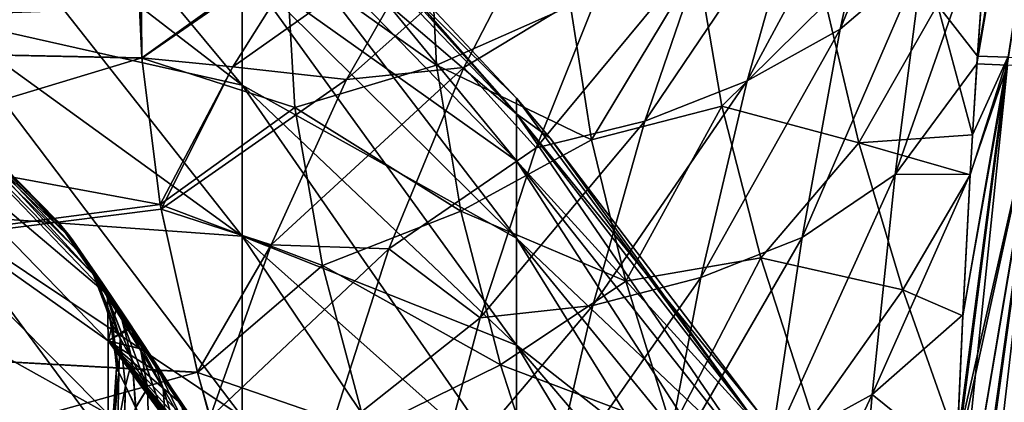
# Model space of a CAD drawing. Header units: metres. Extents: x 59 to 135, y -85 to 115.
# Tile 251 of 290: x 110.47 to 116.88, y 42.27 to 44.76. Entities that reach past the tile are written whole.
import ezdxf

# ---------------------------------------------------------------- set-up
doc = ezdxf.new("R2010")
doc.units = ezdxf.units.M
doc.layers.add('solid_20_404_502_XXX', color=7, linetype='CONTINUOUS')

msp = doc.modelspace()

# ---------------------------------------------------------------- linework, layer by layer
at = {"layer": 'solid_20_404_502_XXX'}
for points in [[(116.701622, 44.472935, 19.815069), (118.91124, 57.349857, 17.878428), (118.726189, 57.330795, 17.540867)], [(116.701622, 44.472935, 19.815069), (116.899574, 44.465153, 20.080698), (118.91124, 57.349857, 17.878428)], [(118.92041, 57.401329, -17.870508), (116.90271, 44.516682, -20.066996), (116.704971, 44.524364, -19.799292)], [(116.772118, 45.470142, -19.501684), (118.92041, 57.401329, -17.870508), (116.704971, 44.524364, -19.799292)], [(116.772461, 45.47464, 19.500235), (116.701622, 44.472935, 19.815069), (118.726189, 57.330795, 17.540867)], [(109.950691, 46.702652, 6.544341), (111.920403, 45.112293, 5.98785), (111.920403, 44.334267, 7.866168)], [(109.950691, 45.852318, 8.597223), (109.950691, 46.702652, 6.544341), (111.920403, 44.334267, 7.866168)], [(116.561569, 46.530651, 18.417015), (116.09964, 46.02002, 17.911642), (115.810577, 44.699387, 18.446184)], [(116.348579, 45.158543, 18.916914), (116.561569, 46.530651, 18.417015), (115.810577, 44.699387, 18.446184)], [(105.599998, 46.26157, 13.982672), (105.599998, 44.628742, 15.889773), (111.355148, 46.069721, 14.229728)], [(105.599998, 44.628742, -15.889776), (105.599998, 46.261566, -13.982674), (111.260277, 45.343647, -15.10622)], [(111.920403, 46.129669), (112.209801, 45.850433), (113.70507, 44.147694, 1.819408)], [(111.920403, 46.015675, 2.029879), (111.920403, 46.129669), (113.70507, 44.147694, 1.819408)], [(105.599998, 44.628742, 15.889773), (111.260292, 45.344017, 15.105795), (111.355148, 46.069721, 14.229728)], [(111.920403, 46.015675, -2.029879), (113.70507, 44.249866), (112.209801, 45.850433)], [(111.920403, 46.015675, -2.029879), (113.70507, 44.147694, -1.819408), (113.70507, 44.249866)], [(111.920403, 46.015675, 2.029879), (113.70507, 44.147694, 1.819408), (113.70507, 43.842449, 3.615936)], [(111.920403, 45.675121, 4.034231), (111.920403, 46.015675, 2.029879), (113.70507, 43.842449, 3.615936)], [(111.920403, 46.015675, -2.029879), (111.920403, 45.675121, -4.034231), (113.70507, 44.147694, -1.819408)], [(116.09964, 46.02002, 17.911642), (115.555855, 45.605064, 17.440216), (115.205811, 44.362232, 18.010389)], [(115.810577, 44.699387, 18.446184), (116.09964, 46.02002, 17.911642), (115.205811, 44.362232, 18.010389)], [(109.950691, 45.852318, 8.597223), (111.920403, 44.334267, 7.866168), (111.920403, 43.35083, 9.645566)], [(109.950691, 44.777485, 10.541992), (109.950691, 45.852318, 8.597223), (111.920403, 43.35083, 9.645566)], [(111.920403, 44.334267, -7.866168), (109.950691, 45.852318, -8.597223), (109.950691, 44.777485, -10.541992)], [(111.920403, 45.112293, -5.98785), (109.950691, 45.852318, -8.597223), (111.920403, 44.334267, -7.866168)], [(112.209801, 45.850433), (113.70507, 44.249866), (113.70507, 44.147694, 1.819408)], [(111.920403, 45.675121, 4.034231), (113.70507, 43.842449, 3.615936), (113.70507, 43.337978, 5.366991)], [(111.920403, 45.112293, 5.98785), (111.920403, 45.675121, 4.034231), (113.70507, 43.337978, 5.366991)], [(111.920403, 45.675121, -4.034231), (113.70507, 43.842449, -3.615936), (113.70507, 44.147694, -1.819408)], [(111.920403, 45.675121, -4.034231), (111.920403, 45.112293, -5.98785), (113.70507, 43.842449, -3.615936)], [(113.941673, 45.56953, 15.812), (113.18145, 45.388916, 15.536387), (112.598396, 44.370369, 16.360369)], [(113.362823, 44.448578, 16.594316), (113.941673, 45.56953, 15.812), (112.598396, 44.370369, 16.360369)], [(114.260307, 44.994621, 16.652761), (113.941673, 45.56953, 15.812), (113.362823, 44.448578, 16.594316)], [(115.555855, 45.605064, 17.440216), (114.937187, 45.258652, 17.020939), (114.540947, 44.099289, 17.630831)], [(115.205811, 44.362232, 18.010389), (115.555855, 45.605064, 17.440216), (114.540947, 44.099289, 17.630831)], [(116.169258, 43.753208, 19.407084), (116.701622, 44.472935, 19.815069), (116.772461, 45.47464, 19.500235)], [(116.169258, 43.753208, 19.407084), (116.772461, 45.47464, 19.500235), (116.348579, 45.158543, 18.916914)], [(116.444489, 44.857906, -19.232483), (116.772118, 45.470142, -19.501684), (116.704971, 44.524364, -19.799292)], [(113.18145, 45.388916, 15.536387), (112.413315, 45.332695, 15.2897), (111.860176, 44.454391, 16.111261)], [(112.598396, 44.370369, 16.360369), (113.18145, 45.388916, 15.536387), (111.860176, 44.454391, 16.111261)], [(113.140793, 45.358334, -15.550377), (113.184456, 44.463909, -16.494827), (112.207504, 45.161793, -15.427445)], [(114.057877, 44.85128, -16.636312), (113.184456, 44.463909, -16.494827), (113.140793, 45.358334, -15.550377)], [(105.599998, 44.628742, 15.889773), (111.252144, 44.839069, 15.66671), (111.260292, 45.344017, 15.105795)], [(105.599998, 44.628742, -15.889776), (111.260277, 45.343647, -15.10622), (111.267883, 44.511265, -16.01181)], [(112.413315, 45.332695, 15.2897), (111.252144, 44.839069, 15.66671), (111.267822, 44.51236, 16.010683)], [(112.207504, 45.161793, -15.427445), (111.267883, 44.511265, -16.01181), (111.260277, 45.343647, -15.10622)], [(111.860176, 44.454391, 16.111261), (112.413315, 45.332695, 15.2897), (111.267822, 44.51236, 16.010683)], [(114.937187, 45.258652, 17.020939), (114.260307, 44.994621, 16.652761), (113.834114, 43.926674, 17.300734)], [(114.540947, 44.099289, 17.630831), (114.937187, 45.258652, 17.020939), (113.834114, 43.926674, 17.300734)], [(112.207504, 45.161793, -15.427445), (112.262245, 44.188725, -16.445742), (111.267883, 44.511265, -16.01181)], [(111.920403, 45.112293, 5.98785), (113.70507, 43.337978, 5.366991), (113.70507, 42.640625, 7.050553)], [(111.920403, 44.334267, 7.866168), (111.920403, 45.112293, 5.98785), (113.70507, 42.640625, 7.050553)], [(111.920403, 45.112293, -5.98785), (113.70507, 43.337978, -5.366991), (113.70507, 43.842449, -3.615936)], [(111.920403, 45.112293, -5.98785), (111.920403, 44.334267, -7.866168), (113.70507, 43.337978, -5.366991)], [(113.184456, 44.463909, -16.494827), (112.262245, 44.188725, -16.445742), (112.207504, 45.161793, -15.427445)], [(114.882858, 45.124409, -17.086699), (114.192924, 43.978695, -17.47846), (114.057877, 44.85128, -16.636312)], [(114.882858, 45.124409, -17.086699), (115.040756, 44.196934, -17.972801), (114.192924, 43.978695, -17.47846)], [(115.718422, 44.866272, -18.22068), (115.040756, 44.196934, -17.972801), (114.882858, 45.124409, -17.086699)], [(116.348579, 45.158543, 18.916914), (115.810577, 44.699387, 18.446184), (115.563759, 43.342606, 18.983183)], [(116.169258, 43.753208, 19.407084), (116.348579, 45.158543, 18.916914), (115.563759, 43.342606, 18.983183)], [(113.834114, 43.926674, 17.300734), (114.260307, 44.994621, 16.652761), (113.362823, 44.448578, 16.594316)], [(114.057877, 44.85128, -16.636312), (114.192924, 43.978695, -17.47846), (113.184456, 44.463909, -16.494827)], [(115.718422, 44.866272, -18.22068), (115.93206, 43.959625, -19.027124), (115.040756, 44.196934, -17.972801)], [(116.444489, 44.857906, -19.232483), (115.93206, 43.959625, -19.027124), (115.718422, 44.866272, -18.22068)], [(116.444489, 44.857906, -19.232483), (116.672935, 44.011875, -19.954729), (115.93206, 43.959625, -19.027124)], [(116.444489, 44.857906, -19.232483), (116.704971, 44.524364, -19.799292), (116.672935, 44.011875, -19.954729)], [(105.599998, 44.628742, 15.889773), (111.267822, 44.51236, 16.010683), (111.252144, 44.839069, 15.66671)], [(110.958435, 43.097267, -1.574654), (109.446487, 44.639076, -1.874774), (109.446487, 44.744362)], [(110.730415, 43.429939, 0.390388), (109.446487, 44.744362), (109.446487, 44.639076, 1.874774)], [(110.849861, 43.256386, -1.179122), (110.958435, 43.097267, -1.574654), (109.446487, 44.744362)], [(110.774315, 43.36631, -0.782822), (110.849861, 43.256386, -1.179122), (109.446487, 44.744362)], [(110.730324, 43.430069, -0.389147), (110.774315, 43.36631, -0.782822), (109.446487, 44.744362)], [(110.715881, 43.45092, -0.000973), (110.730324, 43.430069, -0.389147), (109.446487, 44.744362)], [(110.730415, 43.429939, 0.390388), (110.715881, 43.45092, -0.000973), (109.446487, 44.744362)], [(109.950691, 44.777485, 10.541992), (111.920403, 43.35083, 9.645566), (111.920403, 42.174347, 11.303664)], [(109.950691, 43.491661, 12.354188), (109.950691, 44.777485, 10.541992), (111.920403, 42.174347, 11.303664)], [(111.920403, 43.35083, -9.645566), (109.950691, 44.777485, -10.541992), (109.950691, 43.491661, -12.354188)], [(111.920403, 44.334267, -7.866168), (109.950691, 44.777485, -10.541992), (111.920403, 43.35083, -9.645566)], [(115.810577, 44.699387, 18.446184), (115.205811, 44.362232, 18.010389), (114.905609, 43.081257, 18.592827)], [(115.563759, 43.342606, 18.983183), (115.810577, 44.699387, 18.446184), (114.905609, 43.081257, 18.592827)], [(105.599998, 44.628742, -15.889776), (111.267883, 44.511265, -16.01181), (111.387741, 43.556545, -16.940895)], [(105.599998, 42.797779, -17.607548), (105.599998, 44.628742, -15.889776), (111.387741, 43.556545, -16.940895)], [(105.599998, 44.628742, 15.889773), (105.599998, 42.797783, 17.607544), (111.267822, 44.51236, 16.010683)], [(111.044067, 42.970844, -1.820501), (109.446487, 44.324547, -3.725971), (109.446487, 44.639076, -1.874774)], [(110.958435, 43.097267, -1.574654), (111.044067, 42.970844, -1.820501), (109.446487, 44.639076, -1.874774)], [(111.04406, 42.970856, 1.820439), (109.446487, 44.639076, 1.874774), (109.446487, 44.324547, 3.725971)], [(110.774796, 43.365616, 0.785997), (110.730415, 43.429939, 0.390388), (109.446487, 44.639076, 1.874774)], [(110.850677, 43.255192, 1.182635), (110.774796, 43.365616, 0.785997), (109.446487, 44.639076, 1.874774)], [(110.959419, 43.095825, 1.577703), (110.850677, 43.255192, 1.182635), (109.446487, 44.639076, 1.874774)], [(111.04406, 42.970856, 1.820439), (110.959419, 43.095825, 1.577703), (109.446487, 44.639076, 1.874774)], [(105.599998, 42.797783, 17.607544), (111.38752, 43.557781, 16.93976), (111.267822, 44.51236, 16.010683)], [(111.860176, 44.454391, 16.111261), (111.267822, 44.51236, 16.010683), (111.38752, 43.557781, 16.93976)], [(112.262245, 44.188725, -16.445742), (111.387741, 43.556545, -16.940895), (111.267883, 44.511265, -16.01181)], [(113.184456, 44.463909, -16.494827), (113.343903, 43.51347, -17.392948), (112.262245, 44.188725, -16.445742)], [(114.192924, 43.978695, -17.47846), (113.343903, 43.51347, -17.392948), (113.184456, 44.463909, -16.494827)], [(116.169258, 43.753208, 19.407084), (116.657928, 43.755035, 20.031149), (116.701622, 44.472935, 19.815069)], [(116.427162, 35.771679, -21.981483), (117.717285, 44.471577, -20.622967), (118.035172, 44.434216, -20.711666)], [(116.427162, 35.771679, -21.981483), (116.434547, 36.43354, -21.848198), (117.717285, 44.471577, -20.622967)], [(116.434547, 36.43354, -21.848198), (116.451172, 37.614155, -21.598465), (117.717285, 44.471577, -20.622967)], [(116.451172, 37.614155, -21.598465), (116.455551, 37.875896, -21.540979), (117.717285, 44.471577, -20.622967)], [(116.455551, 37.875896, -21.540979), (117.417183, 44.498211, -20.483168), (117.717285, 44.471577, -20.622967)], [(116.455551, 37.875896, -21.540979), (116.472282, 38.748741, -21.343605), (117.417183, 44.498211, -20.483168)], [(116.472282, 38.748741, -21.343605), (116.498474, 39.836189, -21.08531), (117.417183, 44.498211, -20.483168)], [(116.472351, 38.752079, 21.342833), (117.412926, 44.446365, 20.493393), (117.139664, 44.461639, 20.307945)], [(116.498581, 39.840267, 21.084314), (116.472351, 38.752079, 21.342833), (117.139664, 44.461639, 20.307945)], [(116.498474, 39.836189, -21.08531), (116.501671, 39.952446, -21.056871), (117.417183, 44.498211, -20.483168)], [(116.530182, 40.88129, 20.823759), (116.498581, 39.840267, 21.084314), (117.139664, 44.461639, 20.307945)], [(116.501671, 39.952446, -21.056871), (117.143135, 44.513386, -20.296125), (117.417183, 44.498211, -20.483168)], [(116.501671, 39.952446, -21.056871), (116.530029, 40.876648, -20.824953), (117.143135, 44.513386, -20.296125)], [(116.530029, 40.876648, -20.824953), (116.566948, 41.874657, -20.56237), (117.143135, 44.513386, -20.296125)], [(116.530182, 40.88129, 20.823759), (117.139664, 44.461639, 20.307945), (116.899574, 44.465153, 20.080698)], [(116.567154, 41.879665, 20.561018), (116.530182, 40.88129, 20.823759), (116.899574, 44.465153, 20.080698)], [(116.566948, 41.874657, -20.56237), (116.571999, 41.997902, -20.52903), (117.143135, 44.513386, -20.296125)], [(116.609642, 42.838367, 20.296179), (116.567154, 41.879665, 20.561018), (116.899574, 44.465153, 20.080698)], [(116.571999, 41.997902, -20.52903), (116.90271, 44.516682, -20.066996), (117.143135, 44.513386, -20.296125)], [(116.571999, 41.997902, -20.52903), (116.609398, 42.833202, -20.297638), (116.90271, 44.516682, -20.066996)], [(116.609398, 42.833202, -20.297638), (116.657639, 43.749924, -20.03266), (116.90271, 44.516682, -20.066996)], [(116.657928, 43.755035, 20.031149), (116.609642, 42.838367, 20.296179), (116.899574, 44.465153, 20.080698)], [(116.657639, 43.749924, -20.03266), (116.672935, 44.011875, -19.954729), (116.90271, 44.516682, -20.066996)], [(116.657928, 43.755035, 20.031149), (116.899574, 44.465153, 20.080698), (116.701622, 44.472935, 19.815069)], [(116.672935, 44.011875, -19.954729), (116.704971, 44.524364, -19.799292), (116.90271, 44.516682, -20.066996)], [(111.860176, 44.454391, 16.111261), (111.38752, 43.557781, 16.93976), (111.393028, 43.526623, 16.968321)], [(112.598396, 44.370369, 16.360369), (111.860176, 44.454391, 16.111261), (111.393028, 43.526623, 16.968321)], [(113.362823, 44.448578, 16.594316), (112.598396, 44.370369, 16.360369), (112.109016, 43.293842, 17.227287)], [(112.875046, 43.267773, 17.421062), (113.362823, 44.448578, 16.594316), (112.109016, 43.293842, 17.227287)], [(113.834114, 43.926674, 17.300734), (113.362823, 44.448578, 16.594316), (112.875046, 43.267773, 17.421062)], [(116.410858, 33.378407, -22.425047), (118.035172, 44.434216, -20.711666), (118.362114, 44.387398, -20.746782)], [(116.410858, 33.378407, -22.425047), (116.421753, 35.206875, -22.091492), (118.035172, 44.434216, -20.711666)], [(116.421745, 35.206875, 22.091492), (118.028412, 44.382507, 20.719889), (117.711899, 44.419746, 20.631969)], [(116.434563, 36.434841, 21.847931), (116.421745, 35.206875, 22.091492), (117.711899, 44.419746, 20.631969)], [(116.421753, 35.206875, -22.091492), (116.427162, 35.771679, -21.981483), (118.035172, 44.434216, -20.711666)], [(116.434563, 36.434841, 21.847931), (117.711899, 44.419746, 20.631969), (117.412926, 44.446365, 20.493393)], [(116.45121, 37.616566, 21.597939), (116.434563, 36.434841, 21.847931), (117.412926, 44.446365, 20.493393)], [(116.472351, 38.752079, 21.342833), (116.45121, 37.616566, 21.597939), (117.412926, 44.446365, 20.493393)], [(112.109016, 43.293842, 17.227287), (112.598396, 44.370369, 16.360369), (111.393028, 43.526623, 16.968321)], [(111.920403, 44.334267, 7.866168), (113.70507, 42.640625, 7.050553), (113.70507, 41.759155, 8.645451)], [(111.920403, 43.35083, 9.645566), (111.920403, 44.334267, 7.866168), (113.70507, 41.759155, 8.645451)], [(111.920403, 44.334267, -7.866168), (113.70507, 42.640625, -7.050553), (113.70507, 43.337978, -5.366991)], [(111.920403, 44.334267, -7.866168), (111.920403, 43.35083, -9.645566), (113.70507, 42.640625, -7.050553)], [(115.205811, 44.362232, 18.010389), (114.540947, 44.099289, 17.630831), (114.201279, 42.900349, 18.259861)], [(114.905609, 43.081257, 18.592827), (115.205811, 44.362232, 18.010389), (114.201279, 42.900349, 18.259861)], [(118.362114, 44.387398, -20.746782), (120.920715, 31.501926, -22.731838), (116.406403, 31.501926, -22.731838)], [(116.407982, 32.445038, -22.58209), (118.362114, 44.387398, -20.746782), (116.406403, 31.501926, -22.731838)], [(118.028412, 44.382507, 20.719889), (116.406403, 31.501926, 22.731838), (118.353859, 44.335918, 20.754713)], [(116.407982, 32.445126, 22.582077), (116.406403, 31.501926, 22.731838), (118.028412, 44.382507, 20.719889)], [(121.59446, 42.579441, 21.025305), (118.353859, 44.335918, 20.754713), (116.406403, 31.501926, 22.731838)], [(116.407982, 32.445038, -22.58209), (116.410774, 33.358829, -22.428432), (118.362114, 44.387398, -20.746782)], [(116.410774, 33.358841, 22.428431), (116.407982, 32.445126, 22.582077), (118.028412, 44.382507, 20.719889)], [(116.410774, 33.358829, -22.428432), (116.410858, 33.378407, -22.425047), (118.362114, 44.387398, -20.746782)], [(116.410851, 33.378464, 22.425037), (116.410774, 33.358841, 22.428431), (118.028412, 44.382507, 20.719889)], [(116.421745, 35.206875, 22.091492), (116.410851, 33.378464, 22.425037), (118.028412, 44.382507, 20.719889)], [(111.048538, 42.669945, -3.475307), (109.446487, 43.804726, -5.530313), (109.446487, 44.324547, -3.725971)], [(111.044067, 42.970844, -1.820501), (111.048538, 42.669945, -3.475307), (109.446487, 44.324547, -3.725971)], [(111.048538, 42.669964, 3.475227), (109.446487, 44.324547, 3.725971), (109.446487, 43.804726, 5.530313)], [(111.048538, 42.669964, 3.475227), (111.04406, 42.970856, 1.820439), (109.446487, 44.324547, 3.725971)], [(113.70507, 44.249866), (113.925545, 43.988499), (115.2855, 42.106125, 1.589378)], [(113.70507, 44.147694, 1.819408), (113.70507, 44.249866), (115.2855, 42.106125, 1.589378)], [(113.70507, 44.147694, -1.819408), (113.925545, 43.988499), (113.70507, 44.249866)], [(112.262245, 44.188725, -16.445742), (112.444031, 43.15971, -17.399206), (111.387741, 43.556545, -16.940895)], [(113.343903, 43.51347, -17.392948), (112.444031, 43.15971, -17.399206), (112.262245, 44.188725, -16.445742)], [(113.70507, 44.147694, -1.819408), (115.2855, 42.195381), (113.925545, 43.988499)], [(113.70507, 44.147694, -1.819408), (115.2855, 42.106125, -1.589378), (115.2855, 42.195381)], [(113.70507, 44.147694, 1.819408), (115.2855, 42.106125, 1.589378), (115.2855, 41.839474, 3.15877)], [(113.70507, 43.842449, 3.615936), (113.70507, 44.147694, 1.819408), (115.2855, 41.839474, 3.15877)], [(113.70507, 44.147694, -1.819408), (113.70507, 43.842449, -3.615936), (115.2855, 42.106125, -1.589378)], [(115.040756, 44.196934, -17.972801), (114.416557, 43.057159, -18.281448), (114.192924, 43.978695, -17.47846)], [(115.040756, 44.196934, -17.972801), (115.295418, 43.210243, -18.820829), (114.416557, 43.057159, -18.281448)], [(115.93206, 43.959625, -19.027124), (115.295418, 43.210243, -18.820829), (115.040756, 44.196934, -17.972801)], [(114.540947, 44.099289, 17.630831), (113.834114, 43.926674, 17.300734), (113.469391, 42.818672, 17.971815)], [(114.201279, 42.900349, 18.259861), (114.540947, 44.099289, 17.630831), (113.469391, 42.818672, 17.971815)], [(114.192924, 43.978695, -17.47846), (114.416557, 43.057159, -18.281448), (113.343903, 43.51347, -17.392948)], [(113.925545, 43.988499), (115.2855, 42.195381), (115.2855, 42.106125, 1.589378)], [(115.93206, 43.959625, -19.027124), (116.22007, 43.001419, -19.799122), (115.295418, 43.210243, -18.820829)], [(115.93206, 43.959625, -19.027124), (116.672935, 44.011875, -19.954729), (116.657639, 43.749924, -20.03266)], [(115.93206, 43.959625, -19.027124), (116.657639, 43.749924, -20.03266), (116.22007, 43.001419, -19.799122)], [(113.469391, 42.818672, 17.971815), (113.834114, 43.926674, 17.300734), (112.875046, 43.267773, 17.421062)], [(113.70507, 43.842449, 3.615936), (115.2855, 41.839474, 3.15877), (115.2855, 41.398785, 4.688437)], [(113.70507, 43.337978, 5.366991), (113.70507, 43.842449, 3.615936), (115.2855, 41.398785, 4.688437)], [(113.70507, 43.842449, -3.615936), (115.2855, 41.839474, -3.15877), (115.2855, 42.106125, -1.589378)], [(113.70507, 43.842449, -3.615936), (113.70507, 43.337978, -5.366991), (115.2855, 41.839474, -3.15877)], [(111.048538, 42.192078, -5.086257), (109.446487, 43.086151, -7.265107), (109.446487, 43.804726, -5.530313)], [(111.048538, 42.669945, -3.475307), (111.048538, 42.192078, -5.086257), (109.446487, 43.804726, -5.530313)], [(111.048538, 42.192104, 5.086186), (109.446487, 43.804726, 5.530313), (109.446487, 43.086151, 7.265107)], [(111.048538, 42.192104, 5.086186), (111.048538, 42.669964, 3.475227), (109.446487, 43.804726, 5.530313)], [(116.169258, 43.753208, 19.407084), (115.563759, 43.342606, 18.983183), (115.35675, 41.955406, 19.516825)], [(116.02034, 42.320568, 19.884161), (116.169258, 43.753208, 19.407084), (115.35675, 41.955406, 19.516825)], [(116.02034, 42.320568, 19.884161), (116.609642, 42.838367, 20.296179), (116.657928, 43.755035, 20.031149)], [(116.02034, 42.320568, 19.884161), (116.657928, 43.755035, 20.031149), (116.169258, 43.753208, 19.407084)], [(116.22007, 43.001419, -19.799122), (116.657639, 43.749924, -20.03266), (116.609398, 42.833202, -20.297638)], [(105.599998, 42.797783, 17.607544), (111.393028, 43.526623, 16.968321), (111.38752, 43.557781, 16.93976)], [(105.599998, 42.797779, -17.607548), (111.387741, 43.556545, -16.940895), (111.630524, 42.463684, -17.883003)], [(105.599998, 42.797783, 17.607544), (111.630112, 42.46524, 17.881744), (111.393028, 43.526623, 16.968321)], [(112.444031, 43.15971, -17.399206), (111.630524, 42.463684, -17.883003), (111.387741, 43.556545, -16.940895)], [(112.109016, 43.293842, 17.227287), (111.393028, 43.526623, 16.968321), (111.630112, 42.46524, 17.881744)], [(113.343903, 43.51347, -17.392948), (113.600555, 42.514069, -18.236814), (112.444031, 43.15971, -17.399206)], [(114.416557, 43.057159, -18.281448), (113.600555, 42.514069, -18.236814), (113.343903, 43.51347, -17.392948)], [(109.950691, 43.491661, 12.354188), (111.920403, 42.174347, 11.303664), (111.920403, 40.819611, 12.819613)], [(109.950691, 42.011024, 14.011024), (109.950691, 43.491661, 12.354188), (111.920403, 40.819611, 12.819613)], [(111.920403, 42.174347, -11.303664), (109.950691, 43.491661, -12.354188), (109.950691, 42.011024, -14.011024)], [(111.920403, 43.35083, -9.645566), (109.950691, 43.491661, -12.354188), (111.920403, 42.174347, -11.303664)], [(110.815559, 43.326263, -0.460846), (110.730324, 43.430069, -0.389147), (110.715881, 43.45092, -0.000973)], [(110.788712, 43.36425, -0.000937), (110.715881, 43.45092, -0.000973), (110.730415, 43.429939, 0.390388)], [(110.815559, 43.326263, -0.460846), (110.715881, 43.45092, -0.000973), (110.788712, 43.36425, -0.000937)], [(110.815559, 43.326263, -0.460846), (110.774315, 43.36631, -0.782822), (110.730324, 43.430069, -0.389147)], [(110.815353, 43.326553, 0.45911), (110.730415, 43.429939, 0.390388), (110.774796, 43.365616, 0.785997)], [(110.815353, 43.326553, 0.45911), (110.788712, 43.36425, -0.000937), (110.730415, 43.429939, 0.390388)], [(110.892769, 43.216324, -0.900294), (110.849861, 43.256386, -1.179122), (110.774315, 43.36631, -0.782822)], [(110.892769, 43.216324, -0.900294), (110.774315, 43.36631, -0.782822), (110.815559, 43.326263, -0.460846)], [(110.892418, 43.216812, 0.898796), (110.774796, 43.365616, 0.785997), (110.850677, 43.255192, 1.182635)], [(110.892418, 43.216812, 0.898796), (110.815353, 43.326553, 0.45911), (110.774796, 43.365616, 0.785997)], [(110.788712, 43.36425, -0.000937), (110.914734, 43.173977, -0.000863), (110.975922, 43.064377, -0.402282)], [(110.815559, 43.326263, -0.460846), (110.788712, 43.36425, -0.000937), (110.975922, 43.064377, -0.402282)], [(110.815353, 43.326553, 0.45911), (110.914734, 43.173977, -0.000863), (110.788712, 43.36425, -0.000937)], [(110.815353, 43.326553, 0.45911), (110.954018, 43.098598, -0.000835), (110.914734, 43.173977, -0.000863)], [(110.975754, 43.064644, 0.400729), (110.954018, 43.098598, -0.000835), (110.815353, 43.326553, 0.45911)], [(111.03878, 42.96553, 0.786033), (110.815353, 43.326553, 0.45911), (110.892418, 43.216812, 0.898796)], [(111.03878, 42.96553, 0.786033), (110.975754, 43.064644, 0.400729), (110.815353, 43.326553, 0.45911)], [(110.815559, 43.326263, -0.460846), (110.975922, 43.064377, -0.402282), (111.039078, 42.965073, -0.787382)], [(110.892769, 43.216324, -0.900294), (110.815559, 43.326263, -0.460846), (111.039078, 42.965073, -0.787382)], [(111.920403, 43.35083, 9.645566), (113.70507, 41.759155, 8.645451), (113.70507, 40.704659, 10.131627)], [(111.920403, 42.174347, 11.303664), (111.920403, 43.35083, 9.645566), (113.70507, 40.704659, 10.131627)], [(111.920403, 43.35083, -9.645566), (113.70507, 41.759155, -8.645451), (113.70507, 42.640625, -7.050553)], [(111.920403, 43.35083, -9.645566), (111.920403, 42.174347, -11.303664), (113.70507, 41.759155, -8.645451)], [(113.70507, 43.337978, 5.366991), (115.2855, 41.398785, 4.688437), (115.2855, 40.789597, 6.159145)], [(113.70507, 42.640625, 7.050553), (113.70507, 43.337978, 5.366991), (115.2855, 40.789597, 6.159145)], [(113.70507, 43.337978, -5.366991), (115.2855, 41.398785, -4.688437), (115.2855, 41.839474, -3.15877)], [(113.70507, 43.337978, -5.366991), (113.70507, 42.640625, -7.050553), (115.2855, 41.398785, -4.688437)], [(115.563759, 43.342606, 18.983183), (114.905609, 43.081257, 18.592827), (114.653458, 41.767502, 19.179806)], [(115.35675, 41.955406, 19.516825), (115.563759, 43.342606, 18.983183), (114.653458, 41.767502, 19.179806)], [(111.012238, 43.043591, -1.303295), (110.958435, 43.097267, -1.574654), (110.849861, 43.256386, -1.179122)], [(111.012238, 43.043591, -1.303295), (110.849861, 43.256386, -1.179122), (110.892769, 43.216324, -0.900294)], [(111.011833, 43.044193, 1.302153), (110.850677, 43.255192, 1.182635), (110.959419, 43.095825, 1.577703)], [(111.011833, 43.044193, 1.302153), (110.892418, 43.216812, 0.898796), (110.850677, 43.255192, 1.182635)], [(112.109016, 43.293842, 17.227287), (111.630112, 42.46524, 17.881744), (111.71096, 42.169159, 18.117256)], [(112.875046, 43.267773, 17.421062), (112.109016, 43.293842, 17.227287), (111.71096, 42.169159, 18.117256)], [(112.477425, 42.034256, 18.274385), (112.875046, 43.267773, 17.421062), (111.71096, 42.169159, 18.117256)], [(113.469391, 42.818672, 17.971815), (112.875046, 43.267773, 17.421062), (112.477425, 42.034256, 18.274385)], [(111.136902, 42.808834, 1.142059), (110.892418, 43.216812, 0.898796), (111.011833, 43.044193, 1.302153)], [(111.136902, 42.808834, 1.142059), (111.03878, 42.96553, 0.786033), (110.892418, 43.216812, 0.898796)], [(110.892769, 43.216324, -0.900294), (111.039078, 42.965073, -0.787382), (111.137253, 42.80827, -1.143103)], [(111.012238, 43.043591, -1.303295), (110.892769, 43.216324, -0.900294), (111.137253, 42.80827, -1.143103)], [(115.295418, 43.210243, -18.820829), (114.715607, 42.091801, -19.038836), (114.416557, 43.057159, -18.281448)], [(115.295418, 43.210243, -18.820829), (115.632202, 42.170284, -19.621605), (114.715607, 42.091801, -19.038836)], [(116.22007, 43.001419, -19.799122), (115.632202, 42.170284, -19.621605), (115.295418, 43.210243, -18.820829)], [(110.914734, 43.173977, -0.000863), (110.954018, 43.098598, -0.000835), (110.975922, 43.064377, -0.402282)], [(112.444031, 43.15971, -17.399206), (112.730347, 42.08313, -18.28196), (111.630524, 42.463684, -17.883003)], [(113.600555, 42.514069, -18.236814), (112.730347, 42.08313, -18.28196), (112.444031, 43.15971, -17.399206)], [(111.048538, 41.537903, -6.634021), (109.446487, 42.177856, -8.908538), (109.446487, 43.086151, -7.265107)], [(111.048538, 42.192078, -5.086257), (111.048538, 41.537903, -6.634021), (109.446487, 43.086151, -7.265107)], [(111.048538, 41.537933, 6.633959), (109.446487, 43.086151, 7.265107), (109.446487, 42.177856, 8.908538)], [(111.048538, 41.537933, 6.633959), (111.048538, 42.192104, 5.086186), (109.446487, 43.086151, 7.265107)], [(110.954018, 43.098598, -0.000835), (111.045906, 42.85928, -0.000755), (111.07782, 42.774059, -0.347115)], [(110.975922, 43.064377, -0.402282), (110.954018, 43.098598, -0.000835), (111.07782, 42.774059, -0.347115)], [(110.975754, 43.064644, 0.400729), (111.045906, 42.85928, -0.000755), (110.954018, 43.098598, -0.000835)], [(111.163681, 42.819748, -1.661006), (111.044067, 42.970844, -1.820501), (110.958435, 43.097267, -1.574654)], [(111.163681, 42.819748, -1.661006), (110.958435, 43.097267, -1.574654), (111.012238, 43.043591, -1.303295)], [(111.1633, 42.820305, 1.660206), (110.959419, 43.095825, 1.577703), (111.04406, 42.970856, 1.820439)], [(111.1633, 42.820305, 1.660206), (111.011833, 43.044193, 1.302153), (110.959419, 43.095825, 1.577703)], [(110.975754, 43.064644, 0.400729), (111.060623, 42.804432, -0.000738), (111.045906, 42.85928, -0.000755)], [(111.077682, 42.7743, 0.34574), (111.060623, 42.804432, -0.000738), (110.975754, 43.064644, 0.400729)], [(111.127319, 42.686058, 0.679876), (110.975754, 43.064644, 0.400729), (111.03878, 42.96553, 0.786033)], [(111.127319, 42.686058, 0.679876), (111.077682, 42.7743, 0.34574), (110.975754, 43.064644, 0.400729)], [(110.975922, 43.064377, -0.402282), (111.07782, 42.774059, -0.347115), (111.127556, 42.685638, -0.681081)], [(111.039078, 42.965073, -0.787382), (110.975922, 43.064377, -0.402282), (111.127556, 42.685638, -0.681081)], [(114.416557, 43.057159, -18.281448), (114.715607, 42.091801, -19.038836), (113.600555, 42.514069, -18.236814)], [(114.905609, 43.081257, 18.592827), (114.201279, 42.900349, 18.259861), (113.91674, 41.666786, 18.898983)], [(114.653458, 41.767502, 19.179806), (114.905609, 43.081257, 18.592827), (113.91674, 41.666786, 18.898983)], [(111.262093, 42.604351, 1.461181), (111.011833, 43.044193, 1.302153), (111.1633, 42.820305, 1.660206)], [(111.262093, 42.604351, 1.461181), (111.136902, 42.808834, 1.142059), (111.011833, 43.044193, 1.302153)], [(111.012238, 43.043591, -1.303295), (111.137253, 42.80827, -1.143103), (111.262421, 42.603817, -1.461933)], [(111.163681, 42.819748, -1.661006), (111.012238, 43.043591, -1.303295), (111.262421, 42.603817, -1.461933)], [(116.22007, 43.001419, -19.799122), (116.571999, 41.997902, -20.52903), (115.632202, 42.170284, -19.621605)], [(116.22007, 43.001419, -19.799122), (116.609398, 42.833202, -20.297638), (116.571999, 41.997902, -20.52903)], [(111.205078, 42.545742, 0.991521), (111.03878, 42.96553, 0.786033), (111.136902, 42.808834, 1.142059)], [(111.205078, 42.545742, 0.991521), (111.127319, 42.686058, 0.679876), (111.03878, 42.96553, 0.786033)], [(111.039078, 42.965073, -0.787382), (111.127556, 42.685638, -0.681081), (111.20536, 42.545219, -0.99247)], [(111.137253, 42.80827, -1.143103), (111.039078, 42.965073, -0.787382), (111.20536, 42.545219, -0.99247)], [(111.10321, 42.883045, 1.96922), (111.04406, 42.970856, 1.820439), (111.048538, 42.669964, 3.475227)], [(111.1633, 42.820305, 1.660206), (111.04406, 42.970856, 1.820439), (111.10321, 42.883045, 1.96922)], [(111.102043, 42.884777, -1.966428), (111.048538, 42.669945, -3.475307), (111.044067, 42.970844, -1.820501)], [(111.33709, 42.5564, -1.970663), (111.102043, 42.884777, -1.966428), (111.044067, 42.970844, -1.820501)], [(111.33709, 42.5564, -1.970663), (111.044067, 42.970844, -1.820501), (111.163681, 42.819748, -1.661006)], [(111.045906, 42.85928, -0.000755), (111.060623, 42.804432, -0.000738), (111.07782, 42.774059, -0.347115)], [(111.102043, 42.884777, -1.966428), (111.187714, 42.756859, -2.160089), (111.048538, 42.669945, -3.475307)], [(111.188873, 42.755108, 2.162636), (111.10321, 42.883045, 1.96922), (111.048538, 42.669964, 3.475227)], [(111.33709, 42.5564, -1.970663), (111.187714, 42.756859, -2.160089), (111.102043, 42.884777, -1.966428)], [(111.1633, 42.820305, 1.660206), (111.10321, 42.883045, 1.96922), (111.188873, 42.755108, 2.162636)], [(114.201279, 42.900349, 18.259861), (113.469391, 42.818672, 17.971815), (113.164856, 41.675102, 18.656321)], [(113.91674, 41.666786, 18.898983), (114.201279, 42.900349, 18.259861), (113.164856, 41.675102, 18.656321)], [(105.599998, 42.797783, 17.607544), (105.599998, 40.790501, 19.11552), (111.630112, 42.46524, 17.881744)], [(105.599998, 42.797779, -17.607548), (111.80117, 41.860817, -18.354231), (112.006294, 41.217941, -18.822487)], [(105.599998, 40.790501, -19.11552), (105.599998, 42.797779, -17.607548), (112.006294, 41.217941, -18.822487)], [(105.599998, 42.797779, -17.607548), (111.630524, 42.463684, -17.883003), (111.80117, 41.860817, -18.354231)], [(111.060623, 42.804432, -0.000738), (111.102623, 42.52309, -0.000655), (111.118546, 42.464306, -0.317053)], [(111.07782, 42.774059, -0.347115), (111.060623, 42.804432, -0.000738), (111.118546, 42.464306, -0.317053)], [(111.077682, 42.7743, 0.34574), (111.102623, 42.52309, -0.000655), (111.060623, 42.804432, -0.000738)], [(111.305107, 42.361351, 1.274432), (111.136902, 42.808834, 1.142059), (111.262093, 42.604351, 1.461181)], [(111.305107, 42.361351, 1.274432), (111.205078, 42.545742, 0.991521), (111.136902, 42.808834, 1.142059)], [(111.137253, 42.80827, -1.143103), (111.20536, 42.545219, -0.99247), (111.305382, 42.360844, -1.275134)], [(111.262421, 42.603817, -1.461933), (111.137253, 42.80827, -1.143103), (111.305382, 42.360844, -1.275134)], [(111.1633, 42.820305, 1.660206), (111.188873, 42.755108, 2.162636), (111.193268, 42.748516, 2.171947)], [(111.3368, 42.556889, 1.970212), (111.1633, 42.820305, 1.660206), (111.193268, 42.748516, 2.171947)], [(111.40641, 42.362164, 1.740759), (111.1633, 42.820305, 1.660206), (111.3368, 42.556889, 1.970212)], [(111.40641, 42.362164, 1.740759), (111.262093, 42.604351, 1.461181), (111.1633, 42.820305, 1.660206)], [(111.163681, 42.819748, -1.661006), (111.262421, 42.603817, -1.461933), (111.406662, 42.36171, -1.741184)], [(111.33709, 42.5564, -1.970663), (111.163681, 42.819748, -1.661006), (111.406662, 42.36171, -1.741184)], [(113.164856, 41.675102, 18.656321), (113.469391, 42.818672, 17.971815), (112.477425, 42.034256, 18.274385)], [(116.02034, 42.320568, 19.884161), (116.567154, 41.879665, 20.561018), (116.609642, 42.838367, 20.296179)], [(111.187714, 42.756859, -2.160089), (111.193298, 42.748489, -2.171916), (111.048538, 42.669945, -3.475307)], [(111.193268, 42.748516, 2.171947), (111.188873, 42.755108, 2.162636), (111.048538, 42.669964, 3.475227)], [(111.284233, 42.611687, 2.353732), (111.193268, 42.748516, 2.171947), (111.048538, 42.669964, 3.475227)], [(111.193298, 42.748489, -2.171916), (111.283173, 42.613297, -2.351669), (111.048538, 42.669945, -3.475307)], [(111.077682, 42.7743, 0.34574), (111.103874, 42.494549, -0.000647), (111.102623, 42.52309, -0.000655)], [(111.118431, 42.464535, 0.31585), (111.103874, 42.494549, -0.000647), (111.077682, 42.7743, 0.34574)], [(111.118431, 42.464535, 0.31585), (111.077682, 42.7743, 0.34574), (111.127319, 42.686058, 0.679876)], [(111.127556, 42.685638, -0.681081), (111.07782, 42.774059, -0.347115), (111.118546, 42.464306, -0.317053)], [(111.33709, 42.5564, -1.970663), (111.193298, 42.748489, -2.171916), (111.187714, 42.756859, -2.160089)], [(111.393318, 42.461872, 2.445197), (111.193268, 42.748516, 2.171947), (111.284233, 42.611687, 2.353732)], [(111.3368, 42.556889, 1.970212), (111.193268, 42.748516, 2.171947), (111.393318, 42.461872, 2.445197)], [(111.393288, 42.461941, -2.445169), (111.283173, 42.613297, -2.351669), (111.193298, 42.748489, -2.171916)], [(111.393288, 42.461941, -2.445169), (111.193298, 42.748489, -2.171916), (111.33709, 42.5564, -1.970663)], [(111.917725, 41.628922, 3.253714), (111.048538, 42.669964, 3.475227), (111.048538, 42.192104, 5.086186)], [(111.389572, 42.451965, 2.54206), (111.284233, 42.611687, 2.353732), (111.048538, 42.669964, 3.475227)], [(111.505302, 42.27483, 2.72722), (111.389572, 42.451965, 2.54206), (111.048538, 42.669964, 3.475227)], [(111.631813, 42.079205, 2.908232), (111.505302, 42.27483, 2.72722), (111.048538, 42.669964, 3.475227)], [(111.769196, 41.864273, 3.084187), (111.631813, 42.079205, 2.908232), (111.048538, 42.669964, 3.475227)], [(111.917725, 41.628922, 3.253714), (111.769196, 41.864273, 3.084187), (111.048538, 42.669964, 3.475227)], [(112.471741, 40.720688, -3.7419), (111.048538, 42.192078, -5.086257), (111.048538, 42.669945, -3.475307)], [(112.425034, 40.799225, -3.708203), (112.471741, 40.720688, -3.7419), (111.048538, 42.669945, -3.475307)], [(112.244072, 41.100018, -3.565484), (112.425034, 40.799225, -3.708203), (111.048538, 42.669945, -3.475307)], [(112.073891, 41.377872, -3.412577), (112.244072, 41.100018, -3.565484), (111.048538, 42.669945, -3.475307)], [(112.00515, 41.488834, -3.34494), (112.073891, 41.377872, -3.412577), (111.048538, 42.669945, -3.475307)], [(111.91507, 41.63316, -3.250851), (112.00515, 41.488834, -3.34494), (111.048538, 42.669945, -3.475307)], [(111.767128, 41.867519, -3.081697), (111.91507, 41.63316, -3.250851), (111.048538, 42.669945, -3.475307)], [(111.630356, 42.081482, -2.906236), (111.767128, 41.867519, -3.081697), (111.048538, 42.669945, -3.475307)], [(111.504166, 42.276569, -2.725518), (111.630356, 42.081482, -2.906236), (111.048538, 42.669945, -3.475307)], [(111.388573, 42.453476, -2.540415), (111.504166, 42.276569, -2.725518), (111.048538, 42.669945, -3.475307)], [(111.283173, 42.613297, -2.351669), (111.388573, 42.453476, -2.540415), (111.048538, 42.669945, -3.475307)], [(111.160828, 42.376549, 0.621714), (111.118431, 42.464535, 0.31585), (111.127319, 42.686058, 0.679876)], [(111.127556, 42.685638, -0.681081), (111.118546, 42.464306, -0.317053), (111.161018, 42.376148, -0.622764)], [(111.160828, 42.376549, 0.621714), (111.127319, 42.686058, 0.679876), (111.205078, 42.545742, 0.991521)], [(111.20536, 42.545219, -0.99247), (111.127556, 42.685638, -0.681081), (111.161018, 42.376148, -0.622764)], [(111.421471, 42.141258, 1.526125), (111.262093, 42.604351, 1.461181), (111.40641, 42.362164, 1.740759)], [(111.421471, 42.141258, 1.526125), (111.305107, 42.361351, 1.274432), (111.262093, 42.604351, 1.461181)], [(111.262421, 42.603817, -1.461933), (111.305382, 42.360844, -1.275134), (111.421684, 42.140839, -1.526529)], [(111.406662, 42.36171, -1.741184), (111.262421, 42.603817, -1.461933), (111.421684, 42.140839, -1.526529)], [(111.393288, 42.461941, -2.445169), (111.388573, 42.453476, -2.540415), (111.283173, 42.613297, -2.351669)], [(111.393318, 42.461872, 2.445197), (111.284233, 42.611687, 2.353732), (111.389572, 42.451965, 2.54206)], [(113.70507, 42.640625, 7.050553), (115.2855, 40.789597, 6.159145), (115.2855, 40.019573, 7.552398)], [(113.70507, 41.759155, 8.645451), (113.70507, 42.640625, 7.050553), (115.2855, 40.019573, 7.552398)], [(113.70507, 42.640625, -7.050553), (115.2855, 40.789597, -6.159145), (115.2855, 41.398785, -4.688437)], [(113.70507, 42.640625, -7.050553), (113.70507, 41.759155, -8.645451), (115.2855, 40.789597, -6.159145)], [(111.227379, 42.236481, 0.9082), (111.160828, 42.376549, 0.621714), (111.205078, 42.545742, 0.991521)], [(111.20536, 42.545219, -0.99247), (111.161018, 42.376148, -0.622764), (111.227608, 42.235996, -0.909019)], [(111.227379, 42.236481, 0.9082), (111.205078, 42.545742, 0.991521), (111.305107, 42.361351, 1.274432)], [(111.305382, 42.360844, -1.275134), (111.20536, 42.545219, -0.99247), (111.227608, 42.235996, -0.909019)], [(111.523911, 42.263565, 2.233375), (111.3368, 42.556889, 1.970212), (111.393318, 42.461872, 2.445197)], [(111.563034, 42.090797, 1.981253), (111.3368, 42.556889, 1.970212), (111.523911, 42.263565, 2.233375)], [(111.563034, 42.090797, 1.981253), (111.40641, 42.362164, 1.740759), (111.3368, 42.556889, 1.970212)], [(111.33709, 42.5564, -1.970663), (111.406662, 42.36171, -1.741184), (111.56324, 42.090454, -1.981538)], [(111.524139, 42.263226, -2.233668), (111.33709, 42.5564, -1.970663), (111.56324, 42.090454, -1.981538)], [(111.393288, 42.461941, -2.445169), (111.33709, 42.5564, -1.970663), (111.524139, 42.263226, -2.233668)], [(121.217766, 37.043423, 21.878151), (121.59446, 42.579441, 21.025305), (116.406403, 31.501926, 22.731838)], [(111.103874, 42.494549, -0.000647), (111.081963, 42.182777, -0.000568), (111.089043, 42.164909, -0.224175)], [(111.118431, 42.464535, 0.31585), (111.081963, 42.182777, -0.000568), (111.103874, 42.494549, -0.000647)], [(111.118546, 42.464306, -0.317053), (111.103874, 42.494549, -0.000647), (111.089043, 42.164909, -0.224175)], [(111.102623, 42.52309, -0.000655), (111.103874, 42.494549, -0.000647), (111.118546, 42.464306, -0.317053)], [(113.600555, 42.514069, -18.236814), (113.938347, 41.471733, -19.021414), (112.730347, 42.08313, -18.28196)], [(114.715607, 42.091801, -19.038836), (113.938347, 41.471733, -19.021414), (113.600555, 42.514069, -18.236814)], [(105.599998, 40.790501, 19.11552), (111.71096, 42.169159, 18.117256), (111.630112, 42.46524, 17.881744)], [(111.118431, 42.464535, 0.31585), (111.088844, 42.165394, 0.221095), (111.081963, 42.182777, -0.000568)], [(111.118431, 42.464535, 0.31585), (111.110626, 42.110596, 0.449598), (111.088844, 42.165394, 0.221095)], [(111.118546, 42.464306, -0.317053), (111.089043, 42.164909, -0.224175), (111.111282, 42.108929, -0.454698)], [(111.160828, 42.376549, 0.621714), (111.110626, 42.110596, 0.449598), (111.118431, 42.464535, 0.31585)], [(111.161018, 42.376148, -0.622764), (111.118546, 42.464306, -0.317053), (111.111282, 42.108929, -0.454698)], [(111.600616, 42.155457, -2.674719), (111.388573, 42.453476, -2.540415), (111.393288, 42.461941, -2.445169)], [(111.600616, 42.155457, -2.674719), (111.504166, 42.276569, -2.725518), (111.388573, 42.453476, -2.540415)], [(111.393318, 42.461872, 2.445197), (111.389572, 42.451965, 2.54206), (111.505302, 42.27483, 2.72722)], [(111.600616, 42.155457, -2.674719), (111.393288, 42.461941, -2.445169), (111.524139, 42.263226, -2.233668)], [(111.600662, 42.155411, 2.674761), (111.393318, 42.461872, 2.445197), (111.505302, 42.27483, 2.72722)], [(111.523911, 42.263565, 2.233375), (111.393318, 42.461872, 2.445197), (111.600662, 42.155411, 2.674761)], [(112.730347, 42.08313, -18.28196), (111.80117, 41.860817, -18.354231), (111.630524, 42.463684, -17.883003)], [(111.160828, 42.376549, 0.621714), (111.149307, 42.012657, 0.685648), (111.110626, 42.110596, 0.449598)], [(111.161018, 42.376148, -0.622764), (111.111282, 42.108929, -0.454698), (111.150955, 42.00843, -0.693852)], [(111.227379, 42.236481, 0.9082), (111.149307, 42.012657, 0.685648), (111.160828, 42.376549, 0.621714)], [(111.227608, 42.235996, -0.909019), (111.161018, 42.376148, -0.622764), (111.150955, 42.00843, -0.693852)], [(111.313286, 42.052082, 1.169943), (111.227379, 42.236481, 0.9082), (111.305107, 42.361351, 1.274432)], [(111.305382, 42.360844, -1.275134), (111.227608, 42.235996, -0.909019), (111.313499, 42.051628, -1.170528)], [(111.313286, 42.052082, 1.169943), (111.305107, 42.361351, 1.274432), (111.421471, 42.141258, 1.526125)], [(111.421684, 42.140839, -1.526529), (111.305382, 42.360844, -1.275134), (111.313499, 42.051628, -1.170528)], [(111.54895, 41.892845, 1.746395), (111.40641, 42.362164, 1.740759), (111.563034, 42.090797, 1.981253)], [(111.54895, 41.892845, 1.746395), (111.421471, 42.141258, 1.526125), (111.40641, 42.362164, 1.740759)], [(111.406662, 42.36171, -1.741184), (111.421684, 42.140839, -1.526529), (111.549126, 41.892498, -1.746674)], [(111.56324, 42.090454, -1.981538), (111.406662, 42.36171, -1.741184), (111.549126, 41.892498, -1.746674)], [(116.02034, 42.320568, 19.884161), (115.35675, 41.955406, 19.516825), (115.186935, 40.542286, 20.042589)], [(115.898811, 40.865173, 20.345732), (116.02034, 42.320568, 19.884161), (115.186935, 40.542286, 20.042589)], [(115.898811, 40.865173, 20.345732), (116.567154, 41.879665, 20.561018), (116.02034, 42.320568, 19.884161)], [(111.600616, 42.155457, -2.674719), (111.630356, 42.081482, -2.906236), (111.504166, 42.276569, -2.725518)], [(111.600662, 42.155411, 2.674761), (111.505302, 42.27483, 2.72722), (111.631813, 42.079205, 2.908232)]]:
    msp.add_3dface(points, dxfattribs=at)

doc.saveas('drawing.dxf')
